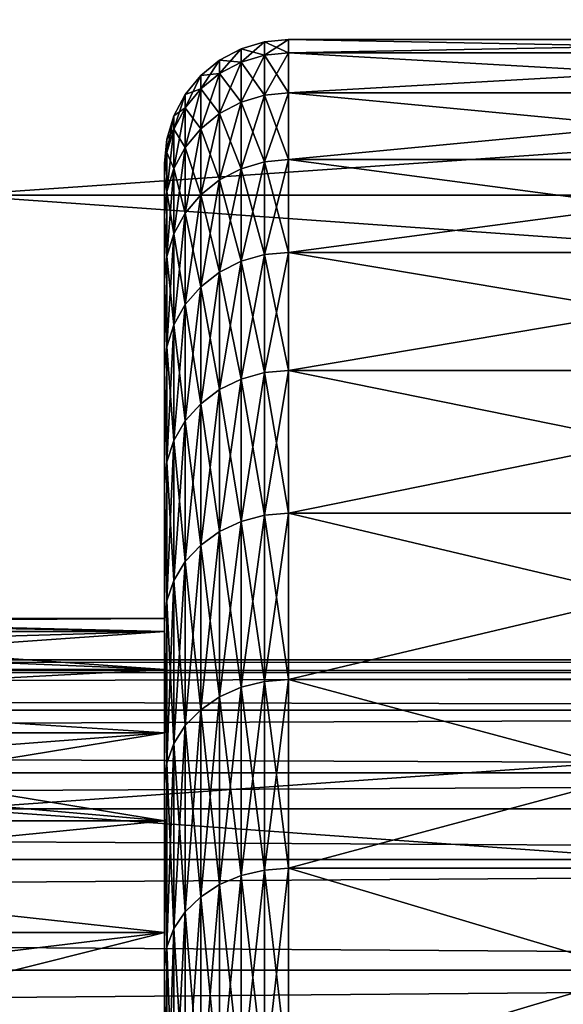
# Model space of a CAD drawing. Header units: metres. Extents: x -17 to 65, y -30 to 30.
# Tile 302 of 413: x 44.2 to 45.5, y 7.2 to 9.5. Entities that reach past the tile are written whole.
import ezdxf

# ---------------------------------------------------------------- set-up
doc = ezdxf.new("R2010")
doc.units = ezdxf.units.M
doc.layers.add('solid_508461', color=7, linetype='CONTINUOUS')

msp = doc.modelspace()

# ---------------------------------------------------------------- linework, layer by layer
at = {"layer": 'solid_508461'}
for points in [[(44, 9.123446, 28.579062), (65, 9.123444, 28.579062), (65, 10.582579, 28.071493)], [(44, 10.582563, 28.071505), (44, 9.123446, 28.579062), (65, 10.582579, 28.071493)], [(44, 10.582563, -28.071505), (65, 10.582579, -28.071493), (65, 9.123444, -28.579062)], [(44, 9.123446, -28.579062), (44, 10.582563, -28.071505), (65, 9.123444, -28.579062)], [(44.741821, 9.461877, -0.784033), (44.799999, 9.467553, -0.784504), (44.799999, 9.5, 0)], [(44.741821, 9.494305), (44.799999, 9.5, 0), (44.799999, 9.467553, 0.784504)], [(44.741821, 9.494305), (44.741821, 9.461877, -0.784033), (44.799999, 9.5, 0)], [(46.5, 9.5, 0), (44.799999, 9.5, 0), (44.799999, 9.467553, -0.784504)], [(46.5, 9.467553, -0.784504), (46.5, 9.5, 0), (44.799999, 9.467553, -0.784504)], [(46.5, 9.467553, 0.784504), (44.799999, 9.467553, 0.784504), (44.799999, 9.5, 0)], [(46.5, 9.5, 0), (46.5, 9.467553, 0.784504), (44.799999, 9.5, 0)], [(44.633526, 9.417296, -0.780339), (44.685467, 9.444907, -0.782627), (44.685467, 9.477277, 0)], [(44.633526, 9.449572, 0), (44.685467, 9.477277, 0), (44.685467, 9.444907, 0.782627)], [(44.633526, 9.449572, 0), (44.633526, 9.417296, -0.780339), (44.685467, 9.477277, 0)], [(44.685467, 9.444907, -0.782627), (44.741821, 9.461877, -0.784033), (44.741821, 9.494305)], [(44.685467, 9.477277, 0), (44.741821, 9.494305), (44.741821, 9.461877, 0.784033)], [(44.685467, 9.477277, 0), (44.685467, 9.444907, -0.782627), (44.741821, 9.494305)], [(44.685467, 9.444907, 0.782627), (44.685467, 9.477277, 0), (44.741821, 9.461877, 0.784033)], [(44.741821, 9.461877, 0.784033), (44.741821, 9.494305), (44.799999, 9.467553, 0.784504)], [(44.587994, 9.38011, -0.777258), (44.633526, 9.417296, -0.780339), (44.633526, 9.449572, 0)], [(44.587994, 9.412257, 0), (44.633526, 9.449572, 0), (44.633526, 9.417296, 0.780339)], [(44.587994, 9.412257, 0), (44.587994, 9.38011, -0.777258), (44.633526, 9.449572, 0)], [(44.633526, 9.417296, 0.780339), (44.633526, 9.449572, 0), (44.685467, 9.444907, 0.782627)], [(44.685467, 9.348019, -1.559908), (44.741821, 9.364815, -1.562711), (44.741821, 9.461877, -0.784033)], [(44.685467, 9.444907, -0.782627), (44.685467, 9.348019, -1.559908), (44.741821, 9.461877, -0.784033)], [(44.685467, 9.444907, 0.782627), (44.741821, 9.461877, 0.784033), (44.741821, 9.364815, 1.562711)], [(44.741821, 9.364815, -1.562711), (44.799999, 9.370433, -1.563648), (44.799999, 9.467553, -0.784504)], [(44.741821, 9.461877, -0.784033), (44.741821, 9.364815, -1.562711), (44.799999, 9.467553, -0.784504)], [(44.741821, 9.461877, 0.784033), (44.799999, 9.467553, 0.784504), (44.799999, 9.370433, 1.563648)], [(44.741821, 9.364815, 1.562711), (44.741821, 9.461877, 0.784033), (44.799999, 9.370433, 1.563648)], [(46.5, 9.467553, -0.784504), (44.799999, 9.467553, -0.784504), (44.799999, 9.370433, -1.563648)], [(46.5, 9.370433, -1.563648), (46.5, 9.467553, -0.784504), (44.799999, 9.370433, -1.563648)], [(46.5, 9.370433, 1.563648), (44.799999, 9.370433, 1.563648), (44.799999, 9.467553, 0.784504)], [(46.5, 9.467553, 0.784504), (46.5, 9.370433, 1.563648), (44.799999, 9.467553, 0.784504)], [(44.633526, 9.320692, -1.555348), (44.685467, 9.348019, -1.559908), (44.685467, 9.444907, -0.782627)], [(44.633526, 9.417296, -0.780339), (44.633526, 9.320692, -1.555348), (44.685467, 9.444907, -0.782627)], [(44.633526, 9.417296, 0.780339), (44.685467, 9.444907, 0.782627), (44.685467, 9.348019, 1.559908)], [(44.685467, 9.348019, 1.559908), (44.685467, 9.444907, 0.782627), (44.741821, 9.364815, 1.562711)], [(44.550625, 9.334777, -0.773502), (44.587994, 9.38011, -0.777258), (44.587994, 9.412257, 0)], [(44.550625, 9.366769, 0), (44.587994, 9.412257, 0), (44.587994, 9.38011, 0.777258)], [(44.550625, 9.366769, 0), (44.550625, 9.334777, -0.773502), (44.587994, 9.412257, 0)], [(44.587994, 9.283886, -1.549207), (44.633526, 9.320692, -1.555348), (44.633526, 9.417296, -0.780339)], [(44.587994, 9.38011, -0.777258), (44.587994, 9.283886, -1.549207), (44.633526, 9.417296, -0.780339)], [(44.587994, 9.38011, 0.777258), (44.633526, 9.417296, 0.780339), (44.633526, 9.320692, 1.555348)], [(44.587994, 9.38011, 0.777258), (44.587994, 9.412257, 0), (44.633526, 9.417296, 0.780339)], [(44.633526, 9.320692, 1.555348), (44.633526, 9.417296, 0.780339), (44.685467, 9.348019, 1.559908)], [(44.550625, 9.239018, -1.54172), (44.587994, 9.283886, -1.549207), (44.587994, 9.38011, -0.777258)], [(44.550625, 9.334777, -0.773502), (44.550625, 9.239018, -1.54172), (44.587994, 9.38011, -0.777258)], [(44.550625, 9.334777, 0.773502), (44.587994, 9.38011, 0.777258), (44.587994, 9.283886, 1.549207)], [(44.550625, 9.334777, 0.773502), (44.550625, 9.366769, 0), (44.587994, 9.38011, 0.777258)], [(44.587994, 9.283886, 1.549207), (44.587994, 9.38011, 0.777258), (44.633526, 9.320692, 1.555348)], [(44.522858, 9.283045, -0.769215), (44.550625, 9.334777, -0.773502), (44.550625, 9.366769, 0)], [(44.522858, 9.314859, 0), (44.550625, 9.366769, 0), (44.550625, 9.334777, 0.773502)], [(44.522858, 9.314859, 0), (44.522858, 9.283045, -0.769215), (44.550625, 9.366769, 0)], [(44.685467, 9.187274, -2.326534), (44.741821, 9.203781, -2.330714), (44.741821, 9.364815, -1.562711)], [(44.685467, 9.348019, -1.559908), (44.685467, 9.187274, -2.326534), (44.741821, 9.364815, -1.562711)], [(44.685467, 9.348019, 1.559908), (44.741821, 9.364815, 1.562711), (44.741821, 9.203781, 2.330714)], [(44.741821, 9.203781, -2.330714), (44.799999, 9.209303, -2.332112), (44.799999, 9.370433, -1.563648)], [(44.741821, 9.364815, -1.562711), (44.741821, 9.203781, -2.330714), (44.799999, 9.370433, -1.563648)], [(44.741821, 9.364815, 1.562711), (44.799999, 9.370433, 1.563648), (44.799999, 9.209303, 2.332112)], [(44.741821, 9.203781, 2.330714), (44.741821, 9.364815, 1.562711), (44.799999, 9.209303, 2.332112)], [(46.5, 9.370433, -1.563648), (44.799999, 9.370433, -1.563648), (44.799999, 9.209303, -2.332112)], [(46.5, 9.209303, -2.332112), (46.5, 9.370433, -1.563648), (44.799999, 9.209303, -2.332112)], [(46.5, 9.209303, 2.332112), (44.799999, 9.209303, 2.332112), (44.799999, 9.370433, 1.563648)], [(46.5, 9.370433, 1.563648), (46.5, 9.209303, 2.332112), (44.799999, 9.370433, 1.563648)], [(44.522858, 9.187817, -1.533175), (44.550625, 9.239018, -1.54172), (44.550625, 9.334777, -0.773502)], [(44.522858, 9.283045, -0.769215), (44.522858, 9.187817, -1.533175), (44.550625, 9.334777, -0.773502)], [(44.522858, 9.283045, 0.769215), (44.550625, 9.334777, 0.773502), (44.550625, 9.239018, 1.54172)], [(44.522858, 9.283045, 0.769215), (44.522858, 9.314859, 0), (44.550625, 9.334777, 0.773502)], [(44.550625, 9.239018, 1.54172), (44.550625, 9.334777, 0.773502), (44.587994, 9.283886, 1.549207)], [(44.633526, 9.160418, -2.319733), (44.685467, 9.187274, -2.326534), (44.685467, 9.348019, -1.559908)], [(44.633526, 9.320692, -1.555348), (44.633526, 9.160418, -2.319733), (44.685467, 9.348019, -1.559908)], [(44.633526, 9.320692, 1.555348), (44.685467, 9.348019, 1.559908), (44.685467, 9.187274, 2.326534)], [(44.685467, 9.187274, 2.326534), (44.685467, 9.348019, 1.559908), (44.741821, 9.203781, 2.330714)], [(44.505764, 9.226905, -0.764563), (44.522858, 9.283045, -0.769215), (44.522858, 9.314859, 0)], [(44.505764, 9.258527), (44.522858, 9.314859, 0), (44.522858, 9.283045, 0.769215)], [(44.505764, 9.258527), (44.505764, 9.226905, -0.764563), (44.522858, 9.314859, 0)], [(44.587994, 9.124245, -2.310572), (44.633526, 9.160418, -2.319733), (44.633526, 9.320692, -1.555348)], [(44.587994, 9.283886, -1.549207), (44.587994, 9.124245, -2.310572), (44.633526, 9.320692, -1.555348)], [(44.587994, 9.283886, 1.549207), (44.633526, 9.320692, 1.555348), (44.633526, 9.160418, 2.319733)], [(44.633526, 9.160418, 2.319733), (44.633526, 9.320692, 1.555348), (44.685467, 9.187274, 2.326534)], [(44.505764, 9.132253, -1.523903), (44.522858, 9.187817, -1.533175), (44.522858, 9.283045, -0.769215)], [(44.505764, 9.226905, -0.764563), (44.505764, 9.132253, -1.523903), (44.522858, 9.283045, -0.769215)], [(44.505764, 9.226905, 0.764563), (44.522858, 9.283045, 0.769215), (44.522858, 9.187817, 1.533175)], [(44.505764, 9.226905, 0.764563), (44.505764, 9.258527), (44.522858, 9.283045, 0.769215)], [(44.522858, 9.187817, 1.533175), (44.522858, 9.283045, 0.769215), (44.550625, 9.239018, 1.54172)], [(44.550625, 9.080149, -2.299406), (44.587994, 9.124245, -2.310572), (44.587994, 9.283886, -1.549207)], [(44.550625, 9.239018, -1.54172), (44.550625, 9.080149, -2.299406), (44.587994, 9.283886, -1.549207)], [(44.550625, 9.239018, 1.54172), (44.587994, 9.283886, 1.549207), (44.587994, 9.124245, 2.310572)], [(44.587994, 9.124245, 2.310572), (44.587994, 9.283886, 1.549207), (44.633526, 9.160418, 2.319733)], [(44.505764, 9.258527), (44.5, 9.199998, -0.000003), (44.5, 9.168535, -0.760237)], [(44.505764, 9.226905, 0.764563), (44.5, 9.199998, -0.000003), (44.505764, 9.258527)], [(44.505764, 9.258527), (44.5, 9.168535, -0.760237), (44.505764, 9.226905, -0.764563)], [(44.522858, 9.029827, -2.286663), (44.550625, 9.080149, -2.299406), (44.550625, 9.239018, -1.54172)], [(44.522858, 9.187817, -1.533175), (44.522858, 9.029827, -2.286663), (44.550625, 9.239018, -1.54172)], [(44.522858, 9.187817, 1.533175), (44.550625, 9.239018, 1.54172), (44.550625, 9.080149, 2.299406)], [(44.550625, 9.080149, 2.299406), (44.550625, 9.239018, 1.54172), (44.587994, 9.124245, 2.310572)], [(44.505764, 9.226905, 0.764563), (44.5, 9.168535, 0.760232), (44.5, 9.199998, -0.000003)], [(44.505764, 9.132253, 1.523903), (44.5, 9.168535, 0.760232), (44.505764, 9.226905, 0.764563)], [(44.505764, 9.226905, -0.764563), (44.5, 9.168535, -0.760237), (44.505764, 9.132253, -1.523903)], [(44.505764, 9.132253, 1.523903), (44.505764, 9.226905, 0.764563), (44.522858, 9.187817, 1.533175)], [(44.741821, 8.979877, -3.082796), (44.799999, 8.985264, -3.084645), (44.799999, 9.209303, -2.332112)], [(44.741821, 9.203781, -2.330714), (44.741821, 8.979877, -3.082796), (44.799999, 9.209303, -2.332112)], [(44.741821, 9.203781, 2.330714), (44.799999, 9.209303, 2.332112), (44.799999, 8.985264, 3.084645)], [(46.5, 9.209303, -2.332112), (44.799999, 9.209303, -2.332112), (44.799999, 8.985264, -3.084645)], [(46.5, 8.985264, -3.084645), (46.5, 9.209303, -2.332112), (44.799999, 8.985264, -3.084645)], [(46.5, 8.985264, 3.084645), (44.799999, 8.985264, 3.084645), (44.799999, 9.209303, 2.332112)], [(46.5, 9.209303, 2.332112), (46.5, 8.985264, 3.084645), (44.799999, 9.209303, 2.332112)], [(44.5, 9.168535, -0.760237), (44.5, 9.199998, -0.000003), (44.5, 9.168535, 0.760232)], [(44.505764, 8.975219, -2.272834), (44.522858, 9.029827, -2.286663), (44.522858, 9.187817, -1.533175)], [(44.505764, 9.132253, -1.523903), (44.505764, 8.975219, -2.272834), (44.522858, 9.187817, -1.533175)], [(44.505764, 9.132253, 1.523903), (44.522858, 9.187817, 1.533175), (44.522858, 9.029827, 2.286663)], [(44.522858, 9.029827, 2.286663), (44.522858, 9.187817, 1.533175), (44.550625, 9.080149, 2.299406)], [(44.633526, 8.937568, -3.068271), (44.685467, 8.963772, -3.077267), (44.685467, 9.187274, -2.326534)], [(44.633526, 9.160418, -2.319733), (44.633526, 8.937568, -3.068271), (44.685467, 9.187274, -2.326534)], [(44.633526, 9.160418, 2.319733), (44.685467, 9.187274, 2.326534), (44.685467, 8.963772, 3.077267)], [(44.685467, 8.963772, -3.077267), (44.741821, 8.979877, -3.082796), (44.741821, 9.203781, -2.330714)], [(44.685467, 9.187274, -2.326534), (44.685467, 8.963772, -3.077267), (44.741821, 9.203781, -2.330714)], [(44.685467, 9.187274, 2.326534), (44.741821, 9.203781, 2.330714), (44.741821, 8.979877, 3.082796)], [(44.685467, 8.963772, 3.077267), (44.685467, 9.187274, 2.326534), (44.741821, 8.979877, 3.082796)], [(44.741821, 8.979877, 3.082796), (44.741821, 9.203781, 2.330714), (44.799999, 8.985264, 3.084645)], [(44.5, 9.168535, -0.760237), (44.5, 9.168535, 0.760232), (44.5, 9.074362, 1.515228)], [(44.505764, 9.132253, 1.523903), (44.5, 9.074362, 1.515228), (44.5, 9.168535, 0.760232)], [(44.5, 9.074361, -1.515233), (44.5, 9.168535, -0.760237), (44.5, 9.074362, 1.515228)], [(44.505764, 9.132253, -1.523903), (44.5, 9.168535, -0.760237), (44.5, 9.074361, -1.515233)], [(44.587994, 8.902275, -3.056155), (44.633526, 8.937568, -3.068271), (44.633526, 9.160418, -2.319733)], [(44.587994, 9.124245, -2.310572), (44.587994, 8.902275, -3.056155), (44.633526, 9.160418, -2.319733)], [(44.587994, 9.124245, 2.310572), (44.633526, 9.160418, 2.319733), (44.633526, 8.937568, 3.068271)], [(44.633526, 8.937568, 3.068271), (44.633526, 9.160418, 2.319733), (44.685467, 8.963772, 3.077267)], [(44, 9.123446, 28.579062), (44, 7.640134, 29.010832), (65, 9.123444, 28.579062)], [(44, 9.123446, -28.579062), (65, 9.123444, -28.579062), (65, 7.640128, -29.010834)], [(44, 7.640134, -29.010832), (44, 9.123446, -28.579062), (65, 7.640128, -29.010834)], [(44, 7.640134, 29.010832), (65, 7.640128, 29.010834), (65, 9.123444, 28.579062)], [(44.505764, 8.975219, 2.272834), (44.5, 9.074362, 1.515228), (44.505764, 9.132253, 1.523903)], [(44.505764, 9.132253, -1.523903), (44.5, 9.074361, -1.515233), (44.505764, 8.975219, -2.272834)], [(44.505764, 8.975219, 2.272834), (44.505764, 9.132253, 1.523903), (44.522858, 9.029827, 2.286663)], [(44.550625, 8.859252, -3.041385), (44.587994, 8.902275, -3.056155), (44.587994, 9.124245, -2.310572)], [(44.550625, 9.080149, -2.299406), (44.550625, 8.859252, -3.041385), (44.587994, 9.124245, -2.310572)], [(44.550625, 9.080149, 2.299406), (44.587994, 9.124245, 2.310572), (44.587994, 8.902275, 3.056155)], [(44.587994, 8.902275, 3.056155), (44.587994, 9.124245, 2.310572), (44.633526, 8.937568, 3.068271)], [(44.5, 9.074361, -1.515233), (44.5, 9.074362, 1.515228), (44.5, 8.918112, 2.259926)], [(44.505764, 8.975219, 2.272834), (44.5, 8.918112, 2.259926), (44.5, 9.074362, 1.515228)], [(44.5, 8.918111, -2.259931), (44.5, 9.074361, -1.515233), (44.5, 8.918112, 2.259926)], [(44.505764, 8.975219, -2.272834), (44.5, 9.074361, -1.515233), (44.5, 8.918111, -2.259931)], [(44.522858, 8.810155, -3.02453), (44.550625, 8.859252, -3.041385), (44.550625, 9.080149, -2.299406)], [(44.522858, 9.029827, -2.286663), (44.522858, 8.810155, -3.02453), (44.550625, 9.080149, -2.299406)], [(44.522858, 9.029827, 2.286663), (44.550625, 9.080149, 2.299406), (44.550625, 8.859252, 3.041385)], [(44.550625, 8.859252, 3.041385), (44.550625, 9.080149, 2.299406), (44.587994, 8.902275, 3.056155)], [(44.505764, 8.756874, -3.006239), (44.522858, 8.810155, -3.02453), (44.522858, 9.029827, -2.286663)], [(44.505764, 8.975219, -2.272834), (44.505764, 8.756874, -3.006239), (44.522858, 9.029827, -2.286663)], [(44.505764, 8.975219, 2.272834), (44.522858, 9.029827, 2.286663), (44.522858, 8.810155, 3.02453)], [(44.522858, 8.810155, 3.02453), (44.522858, 9.029827, 2.286663), (44.550625, 8.859252, 3.041385)], [(44.505764, 8.756874, 3.006239), (44.5, 8.918112, 2.259926), (44.505764, 8.975219, 2.272834)], [(44.505764, 8.975219, -2.272834), (44.5, 8.918111, -2.259931), (44.505764, 8.756874, -3.006239)], [(44.505764, 8.756874, 3.006239), (44.505764, 8.975219, 2.272834), (44.522858, 8.810155, 3.02453)], [(44.685467, 8.679037, -3.806978), (44.741821, 8.694631, -3.813819), (44.741821, 8.979877, -3.082796)], [(44.685467, 8.963772, -3.077267), (44.685467, 8.679037, -3.806978), (44.741821, 8.979877, -3.082796)], [(44.685467, 8.963772, 3.077267), (44.741821, 8.979877, 3.082796), (44.741821, 8.694631, 3.813819)], [(44.741821, 8.694631, -3.813819), (44.799999, 8.699846, -3.816107), (44.799999, 8.985264, -3.084645)], [(44.741821, 8.979877, -3.082796), (44.741821, 8.694631, -3.813819), (44.799999, 8.985264, -3.084645)], [(44.741821, 8.979877, 3.082796), (44.799999, 8.985264, 3.084645), (44.799999, 8.699846, 3.816107)], [(44.741821, 8.694631, 3.813819), (44.741821, 8.979877, 3.082796), (44.799999, 8.699846, 3.816107)], [(46.5, 8.985264, -3.084645), (44.799999, 8.985264, -3.084645), (44.799999, 8.699846, -3.816107)], [(46.5, 8.699846, -3.816107), (46.5, 8.985264, -3.084645), (44.799999, 8.699846, -3.816107)], [(46.5, 8.699846, 3.816107), (44.799999, 8.699846, 3.816107), (44.799999, 8.985264, 3.084645)], [(46.5, 8.985264, 3.084645), (46.5, 8.699846, 3.816107), (44.799999, 8.985264, 3.084645)], [(44.633526, 8.653666, -3.79585), (44.685467, 8.679037, -3.806978), (44.685467, 8.963772, -3.077267)], [(44.633526, 8.937568, -3.068271), (44.633526, 8.653666, -3.79585), (44.685467, 8.963772, -3.077267)], [(44.633526, 8.937568, 3.068271), (44.685467, 8.963772, 3.077267), (44.685467, 8.679037, 3.806979)], [(44.685467, 8.679037, 3.806979), (44.685467, 8.963772, 3.077267), (44.741821, 8.694631, 3.813819)], [(44.587994, 8.619493, -3.780861), (44.633526, 8.653666, -3.79585), (44.633526, 8.937568, -3.068271)], [(44.587994, 8.902275, -3.056155), (44.587994, 8.619493, -3.780861), (44.633526, 8.937568, -3.068271)], [(44.587994, 8.902275, 3.056155), (44.633526, 8.937568, 3.068271), (44.633526, 8.653666, 3.79585)], [(44.633526, 8.653666, 3.79585), (44.633526, 8.937568, 3.068271), (44.685467, 8.679037, 3.806979)], [(44.5, 8.918111, -2.259931), (44.5, 8.918112, 2.259926), (44.5, 8.700884, 2.989078)], [(44.505764, 8.756874, 3.006239), (44.5, 8.700884, 2.989078), (44.5, 8.918112, 2.259926)], [(44.5, 8.700883, -2.989082), (44.5, 8.918111, -2.259931), (44.5, 8.700884, 2.989078)], [(44.505764, 8.756874, -3.006239), (44.5, 8.918111, -2.259931), (44.5, 8.700883, -2.989082)], [(44.550625, 8.577837, -3.762588), (44.587994, 8.619493, -3.780861), (44.587994, 8.902275, -3.056155)], [(44.550625, 8.859252, -3.041385), (44.550625, 8.577837, -3.762588), (44.587994, 8.902275, -3.056155)], [(44.550625, 8.859252, 3.041385), (44.587994, 8.902275, 3.056155), (44.587994, 8.619493, 3.780861)], [(44.587994, 8.619493, 3.780861), (44.587994, 8.902275, 3.056155), (44.633526, 8.653666, 3.79585)], [(44.522858, 8.5303, -3.741736), (44.550625, 8.577837, -3.762588), (44.550625, 8.859252, -3.041385)], [(44.522858, 8.810155, -3.02453), (44.522858, 8.5303, -3.741736), (44.550625, 8.859252, -3.041385)], [(44.522858, 8.810155, 3.02453), (44.550625, 8.859252, 3.041385), (44.550625, 8.577837, 3.762588)], [(44.550625, 8.577837, 3.762588), (44.550625, 8.859252, 3.041385), (44.587994, 8.619493, 3.780861)], [(44.505764, 8.478712, -3.719108), (44.522858, 8.5303, -3.741736), (44.522858, 8.810155, -3.02453)], [(44.505764, 8.756874, -3.006239), (44.505764, 8.478712, -3.719108), (44.522858, 8.810155, -3.02453)], [(44.505764, 8.756874, 3.006239), (44.522858, 8.810155, 3.02453), (44.522858, 8.5303, 3.741736)], [(44.522858, 8.5303, 3.741736), (44.522858, 8.810155, 3.02453), (44.550625, 8.577837, 3.762588)], [(44.505764, 8.478712, 3.719108), (44.5, 8.700884, 2.989078), (44.505764, 8.756874, 3.006239)], [(44.505764, 8.756874, -3.006239), (44.5, 8.700883, -2.989082), (44.505764, 8.478712, -3.719108)], [(44.505764, 8.478712, 3.719108), (44.505764, 8.756874, 3.006239), (44.522858, 8.5303, 3.741736)], [(44.5, 8.700883, -2.989082), (44.5, 8.700884, 2.989078), (44.5, 8.424113, 3.697875)], [(44.505764, 8.478712, 3.719108), (44.5, 8.424113, 3.697875), (44.5, 8.700884, 2.989078)], [(44.5, 8.424111, -3.69788), (44.5, 8.700883, -2.989082), (44.5, 8.424113, 3.697875)], [(44.505764, 8.478712, -3.719108), (44.5, 8.700883, -2.989082), (44.5, 8.424111, -3.69788)], [(44.685467, 8.335016, -4.510685), (44.741821, 8.349992, -4.518789), (44.741821, 8.694631, -3.813819)], [(44.685467, 8.679037, -3.806978), (44.685467, 8.335016, -4.510685), (44.741821, 8.694631, -3.813819)], [(44.685467, 8.679037, 3.806979), (44.741821, 8.694631, 3.813819), (44.741821, 8.349992, 4.518789)], [(44.741821, 8.349992, -4.518789), (44.799999, 8.355, -4.521501), (44.799999, 8.699846, -3.816107)], [(44.741821, 8.694631, -3.813819), (44.741821, 8.349992, -4.518789), (44.799999, 8.699846, -3.816107)], [(44.741821, 8.694631, 3.813819), (44.799999, 8.699846, 3.816107), (44.799999, 8.355, 4.521501)], [(44.741821, 8.349992, 4.518789), (44.741821, 8.694631, 3.813819), (44.799999, 8.355, 4.521501)], [(46.5, 8.699846, -3.816107), (44.799999, 8.699846, -3.816107), (44.799999, 8.355, -4.521501)], [(46.5, 8.355, -4.521501), (46.5, 8.699846, -3.816107), (44.799999, 8.355, -4.521501)], [(46.5, 8.355, 4.521501), (44.799999, 8.355, 4.521501), (44.799999, 8.699846, 3.816107)], [(46.5, 8.699846, 3.816107), (46.5, 8.355, 4.521501), (44.799999, 8.699846, 3.816107)], [(44.633526, 8.31065, -4.497499), (44.685467, 8.335016, -4.510685), (44.685467, 8.679037, -3.806978)], [(44.633526, 8.653666, -3.79585), (44.633526, 8.31065, -4.497499), (44.685467, 8.679037, -3.806978)], [(44.633526, 8.653666, 3.79585), (44.685467, 8.679037, 3.806979), (44.685467, 8.335016, 4.510685)], [(44.685467, 8.335016, 4.510685), (44.685467, 8.679037, 3.806979), (44.741821, 8.349992, 4.518789)], [(44.587994, 8.277833, -4.479739), (44.633526, 8.31065, -4.497499), (44.633526, 8.653666, -3.79585)], [(44.587994, 8.619493, -3.780861), (44.587994, 8.277833, -4.479739), (44.633526, 8.653666, -3.79585)], [(44.587994, 8.619493, 3.780861), (44.633526, 8.653666, 3.79585), (44.633526, 8.31065, 4.497499)], [(44.633526, 8.31065, 4.497499), (44.633526, 8.653666, 3.79585), (44.685467, 8.335016, 4.510685)], [(44.550625, 8.237827, -4.458089), (44.587994, 8.277833, -4.479739), (44.587994, 8.619493, -3.780861)], [(44.550625, 8.577837, -3.762588), (44.550625, 8.237827, -4.458089), (44.587994, 8.619493, -3.780861)], [(44.550625, 8.577837, 3.762588), (44.587994, 8.619493, 3.780861), (44.587994, 8.277833, 4.479739)], [(44.587994, 8.277833, 4.479739), (44.587994, 8.619493, 3.780861), (44.633526, 8.31065, 4.497499)], [(44.522858, 8.192174, -4.433383), (44.550625, 8.237827, -4.458089), (44.550625, 8.577837, -3.762588)], [(44.522858, 8.5303, -3.741736), (44.522858, 8.192174, -4.433383), (44.550625, 8.577837, -3.762588)], [(44.522858, 8.5303, 3.741736), (44.550625, 8.577837, 3.762588), (44.550625, 8.237827, 4.458089)], [(44.550625, 8.237827, 4.458089), (44.550625, 8.577837, 3.762588), (44.587994, 8.277833, 4.479739)], [(44.505764, 8.142632, -4.406572), (44.522858, 8.192174, -4.433383), (44.522858, 8.5303, -3.741736)], [(44.505764, 8.478712, -3.719108), (44.505764, 8.142632, -4.406572), (44.522858, 8.5303, -3.741736)], [(44.505764, 8.478712, 3.719108), (44.522858, 8.5303, 3.741736), (44.522858, 8.192174, 4.433383)], [(44.522858, 8.192174, 4.433383), (44.522858, 8.5303, 3.741736), (44.550625, 8.237827, 4.458089)], [(44.505764, 8.142632, 4.406572), (44.5, 8.424113, 3.697875), (44.505764, 8.478712, 3.719108)], [(44.505764, 8.478712, -3.719108), (44.5, 8.424111, -3.69788), (44.505764, 8.142632, -4.406572)], [(44.505764, 8.142632, 4.406572), (44.505764, 8.478712, 3.719108), (44.522858, 8.192174, 4.433383)], [(44.5, 8.424111, -3.69788), (44.5, 8.424113, 3.697875), (44.5, 8.089763, 4.381292)], [(44.505764, 8.142632, 4.406572), (44.5, 8.089763, 4.381292), (44.5, 8.424113, 3.697875)], [(44.5, 8.099993), (44.5, 8.424111, -3.69788), (44.5, 8.089763, 4.381292)], [(44.5, 8.099993), (44.5, 8.089761, -4.381297), (44.5, 8.424111, -3.69788)], [(44.505764, 8.142632, -4.406572), (44.5, 8.424111, -3.69788), (44.5, 8.089761, -4.381297)], [(44.741821, 7.948313, -5.192892), (44.799999, 7.953081, -5.196008), (44.799999, 8.355, -4.521501)], [(44.741821, 8.349992, -4.518789), (44.741821, 7.948313, -5.192892), (44.799999, 8.355, -4.521501)], [(44.741821, 8.349992, 4.518789), (44.799999, 8.355, 4.521501), (44.799999, 7.953081, 5.196008)], [(46.5, 8.355, -4.521501), (44.799999, 8.355, -4.521501), (44.799999, 7.953081, -5.196008)], [(46.5, 7.953081, -5.196008), (46.5, 8.355, -4.521501), (44.799999, 7.953081, -5.196008)], [(46.5, 7.953081, 5.196008), (44.799999, 7.953081, 5.196008), (44.799999, 8.355, 4.521501)], [(46.5, 8.355, 4.521501), (46.5, 7.953081, 5.196008), (44.799999, 8.355, 4.521501)], [(44.633526, 7.910865, -5.168426), (44.685467, 7.934058, -5.183579), (44.685467, 8.335016, -4.510685)], [(44.633526, 8.31065, -4.497499), (44.633526, 7.910865, -5.168426), (44.685467, 8.335016, -4.510685)], [(44.633526, 8.31065, 4.497499), (44.685467, 8.335016, 4.510685), (44.685467, 7.934058, 5.183579)], [(44.685467, 7.934058, -5.183579), (44.741821, 7.948313, -5.192892), (44.741821, 8.349992, -4.518789)], [(44.685467, 8.335016, -4.510685), (44.685467, 7.934058, -5.183579), (44.741821, 8.349992, -4.518789)], [(44.685467, 8.335016, 4.510685), (44.741821, 8.349992, 4.518789), (44.741821, 7.948313, 5.192892)], [(44.685467, 7.934058, 5.183579), (44.685467, 8.335016, 4.510685), (44.741821, 7.948313, 5.192892)], [(44.741821, 7.948313, 5.192892), (44.741821, 8.349992, 4.518789), (44.799999, 7.953081, 5.196008)], [(44.587994, 7.879626, -5.148016), (44.633526, 7.910865, -5.168426), (44.633526, 8.31065, -4.497499)], [(44.587994, 8.277833, -4.479739), (44.587994, 7.879626, -5.148016), (44.633526, 8.31065, -4.497499)], [(44.587994, 8.277833, 4.479739), (44.633526, 8.31065, 4.497499), (44.633526, 7.910865, 5.168426)], [(44.633526, 7.910865, 5.168426), (44.633526, 8.31065, 4.497499), (44.685467, 7.934058, 5.183579)], [(44.550625, 7.841545, -5.123137), (44.587994, 7.879626, -5.148016), (44.587994, 8.277833, -4.479739)], [(44.550625, 8.237827, -4.458089), (44.550625, 7.841545, -5.123137), (44.587994, 8.277833, -4.479739)], [(44.550625, 8.237827, 4.458089), (44.587994, 8.277833, 4.479739), (44.587994, 7.879626, 5.148016)], [(44.587994, 7.879626, 5.148016), (44.587994, 8.277833, 4.479739), (44.633526, 7.910865, 5.168426)], [(44.522858, 7.798088, -5.094745), (44.550625, 7.841545, -5.123137), (44.550625, 8.237827, -4.458089)], [(44.522858, 8.192174, -4.433383), (44.522858, 7.798088, -5.094745), (44.550625, 8.237827, -4.458089)], [(44.522858, 8.192174, 4.433383), (44.550625, 8.237827, 4.458089), (44.550625, 7.841545, 5.123137)], [(44.550625, 7.841545, 5.123137), (44.550625, 8.237827, 4.458089), (44.587994, 7.879626, 5.148016)], [(44.505764, 7.750928, -5.063934), (44.522858, 7.798088, -5.094745), (44.522858, 8.192174, -4.433383)], [(44.505764, 8.142632, -4.406572), (44.505764, 7.750928, -5.063934), (44.522858, 8.192174, -4.433383)], [(44.505764, 8.142632, 4.406572), (44.522858, 8.192174, 4.433383), (44.522858, 7.798088, 5.094745)], [(44.522858, 7.798088, 5.094745), (44.522858, 8.192174, 4.433383), (44.550625, 7.841545, 5.123137)], [(44.505764, 7.750928, 5.063934), (44.5, 8.089763, 4.381292), (44.505764, 8.142632, 4.406572)], [(44.505764, 8.142632, -4.406572), (44.5, 8.089761, -4.381297), (44.505764, 7.750928, -5.063934)], [(44.505764, 7.750928, 5.063934), (44.505764, 8.142632, 4.406572), (44.522858, 7.798088, 5.094745)], [(43.200001, 8.1, 0), (44.5, 8.099993), (44.5, 8.06918, 0.705921)], [(43.200001, 8.1, 0), (43.200001, 8.092291, -0.353317), (44.5, 8.099993)], [(43.200001, 8.092291, 0.353317), (43.200001, 8.1, 0), (44.5, 8.06918, 0.705921)], [(43.200001, 8.092291, -0.353317), (44.5, 8.06918, -0.705921), (44.5, 8.099993)], [(43.200001, 8.092291, -0.353317), (43.200001, 8.069177, -0.705961), (44.5, 8.06918, -0.705921)], [(43.200001, 8.069177, 0.705961), (43.200001, 8.092291, 0.353317), (44.5, 8.06918, 0.705921)], [(44.5, 8.06918, 0.705921), (44.5, 8.099993), (44.5, 8.089763, 4.381292)], [(44.5, 8.099993), (44.5, 8.06918, -0.705921), (44.5, 8.089761, -4.381297)], [(43.200001, 7.976943, -1.40655), (44.5, 7.976933, -1.406573), (44.5, 8.06918, -0.705921)], [(43.200001, 8.030704, -1.057262), (43.200001, 7.976943, -1.40655), (44.5, 8.06918, -0.705921)], [(43.200001, 8.069177, -0.705961), (43.200001, 8.030704, -1.057262), (44.5, 8.06918, -0.705921)], [(43.200001, 8.069177, 0.705961), (44.5, 8.06918, 0.705921), (44.5, 7.976933, 1.406573)], [(43.200001, 8.030704, 1.057262), (43.200001, 8.069177, 0.705961), (44.5, 7.976933, 1.406573)], [(44.5, 8.06918, 0.705921), (44.5, 8.089763, 4.381292), (44.5, 7.700024, 5.034838)], [(44.505764, 7.750928, 5.063934), (44.5, 7.700024, 5.034838), (44.5, 8.089763, 4.381292)], [(44.5, 7.824023, -2.096348), (44.5, 7.700021, -5.034842), (44.5, 8.089761, -4.381297)], [(44.505764, 7.750928, -5.063934), (44.5, 8.089761, -4.381297), (44.5, 7.700021, -5.034842)], [(44.5, 7.976933, -1.406573), (44.5, 7.824023, -2.096348), (44.5, 8.089761, -4.381297)], [(44.5, 8.06918, -0.705921), (44.5, 7.976933, -1.406573), (44.5, 8.089761, -4.381297)], [(44.5, 7.976933, 1.406573), (44.5, 8.06918, 0.705921), (44.5, 7.700024, 5.034838)], [(43.200001, 7.976943, 1.40655), (43.200001, 8.030704, 1.057262), (44.5, 7.976933, 1.406573)], [(52, 8.000004), (13.5, 7.999997), (13.5, 7.969555, 0.697266)], [(52, 8.000004), (52, 7.969554, -0.697277), (13.5, 7.999997)], [(52, 7.969554, 0.697277), (52, 8.000004), (13.5, 7.969555, 0.697266)], [(52, 7.969554, -0.697277), (13.5, 7.969555, -0.697266), (13.5, 7.999997)], [(43.200001, 7.976943, -1.40655), (43.200001, 7.907998, -1.753161), (44.5, 7.976933, -1.406573)], [(43.200001, 7.907998, 1.753161), (43.200001, 7.976943, 1.40655), (44.5, 7.976933, 1.406573)], [(43.200001, 7.907998, -1.753161), (44.5, 7.824023, -2.096348), (44.5, 7.976933, -1.406573)], [(43.200001, 7.907998, 1.753161), (44.5, 7.976933, 1.406573), (44.5, 7.824023, 2.096348)], [(44.5, 7.824023, 2.096348), (44.5, 7.976933, 1.406573), (44.5, 7.700024, 5.034838)], [(52, 7.87846, -1.389211), (13.5, 7.878464, -1.389162), (13.5, 7.969555, -0.697266)], [(52, 7.969554, -0.697277), (52, 7.87846, -1.389211), (13.5, 7.969555, -0.697266)], [(52, 7.969554, 0.697277), (13.5, 7.969555, 0.697266), (13.5, 7.878464, 1.389162)], [(52, 7.87846, 1.389211), (52, 7.969554, 0.697277), (13.5, 7.878464, 1.389162)], [(44.685467, 7.478903, -5.821064), (44.741821, 7.49234, -5.831522), (44.741821, 7.948313, -5.192892)], [(44.685467, 7.934058, -5.183579), (44.685467, 7.478903, -5.821064), (44.741821, 7.948313, -5.192892)], [(44.685467, 7.934058, 5.183579), (44.741821, 7.948313, 5.192892), (44.741821, 7.49234, 5.831522)], [(44.741821, 7.49234, -5.831522), (44.799999, 7.496835, -5.835021), (44.799999, 7.953081, -5.196008)], [(44.741821, 7.948313, -5.192892), (44.741821, 7.49234, -5.831522), (44.799999, 7.953081, -5.196008)], [(44.741821, 7.948313, 5.192892), (44.799999, 7.953081, 5.196008), (44.799999, 7.496835, 5.835021)], [(44.741821, 7.49234, 5.831522), (44.741821, 7.948313, 5.192892), (44.799999, 7.496835, 5.835021)], [(46.5, 7.953081, -5.196008), (44.799999, 7.953081, -5.196008), (44.799999, 7.496835, -5.835021)], [(46.5, 7.496835, -5.835021), (46.5, 7.953081, -5.196008), (44.799999, 7.496835, -5.835021)], [(46.5, 7.496835, 5.835021), (44.799999, 7.496835, 5.835021), (44.799999, 7.953081, 5.196008)], [(46.5, 7.953081, 5.196008), (46.5, 7.496835, 5.835021), (44.799999, 7.953081, 5.196008)], [(44.633526, 7.45704, -5.804047), (44.685467, 7.478903, -5.821064), (44.685467, 7.934058, -5.183579)], [(44.633526, 7.910865, -5.168426), (44.633526, 7.45704, -5.804047), (44.685467, 7.934058, -5.183579)], [(44.633526, 7.910865, 5.168426), (44.685467, 7.934058, 5.183579), (44.685467, 7.478903, 5.821064)], [(44.685467, 7.478903, 5.821064), (44.685467, 7.934058, 5.183579), (44.741821, 7.49234, 5.831522)], [(43.200001, 7.907998, -1.753161), (43.200001, 7.823999, -2.096434), (44.5, 7.824023, -2.096348)], [(43.200001, 7.823999, 2.096434), (43.200001, 7.907998, 1.753161), (44.5, 7.824023, 2.096348)], [(44.587994, 7.427593, -5.781128), (44.633526, 7.45704, -5.804047), (44.633526, 7.910865, -5.168426)], [(44.587994, 7.879626, -5.148016), (44.587994, 7.427593, -5.781128), (44.633526, 7.910865, -5.168426)], [(44.587994, 7.879626, 5.148016), (44.633526, 7.910865, 5.168426), (44.633526, 7.45704, 5.804047)], [(44.633526, 7.45704, 5.804047), (44.633526, 7.910865, 5.168426), (44.685467, 7.478903, 5.821064)], [(52, 7.72739, -2.070597), (13.5, 7.727397, -2.07058), (13.5, 7.878464, -1.389162)], [(52, 7.87846, -1.389211), (52, 7.72739, -2.070597), (13.5, 7.878464, -1.389162)], [(52, 7.87846, 1.389211), (13.5, 7.878464, 1.389162), (13.5, 7.727397, 2.07058)], [(52, 7.72739, 2.070597), (52, 7.87846, 1.389211), (13.5, 7.727397, 2.07058)], [(44.550625, 7.391697, -5.753189), (44.587994, 7.427593, -5.781128), (44.587994, 7.879626, -5.148016)], [(44.550625, 7.841545, -5.123137), (44.550625, 7.391697, -5.753189), (44.587994, 7.879626, -5.148016)], [(44.550625, 7.841545, 5.123137), (44.587994, 7.879626, 5.148016), (44.587994, 7.427593, 5.781128)], [(44.587994, 7.427593, 5.781128), (44.587994, 7.879626, 5.148016), (44.633526, 7.45704, 5.804047)], [(44.522858, 7.350733, -5.721305), (44.550625, 7.391697, -5.753189), (44.550625, 7.841545, -5.123137)], [(44.522858, 7.798088, -5.094745), (44.522858, 7.350733, -5.721305), (44.550625, 7.841545, -5.123137)], [(44.522858, 7.798088, 5.094745), (44.550625, 7.841545, 5.123137), (44.550625, 7.391697, 5.753189)], [(44.550625, 7.391697, 5.753189), (44.550625, 7.841545, 5.123137), (44.587994, 7.427593, 5.781128)], [(43.200001, 7.61151, -2.770363), (44.5, 7.611491, -2.770402), (44.5, 7.824023, -2.096348)], [(43.200001, 7.725107, -2.435717), (43.200001, 7.61151, -2.770363), (44.5, 7.824023, -2.096348)], [(43.200001, 7.823999, -2.096434), (43.200001, 7.725107, -2.435717), (44.5, 7.824023, -2.096348)], [(43.200001, 7.823999, 2.096434), (44.5, 7.824023, 2.096348), (44.5, 7.611491, 2.770402)], [(43.200001, 7.725107, 2.435717), (43.200001, 7.823999, 2.096434), (44.5, 7.611491, 2.770402)], [(44.5, 7.611491, 2.770402), (44.5, 7.824023, 2.096348), (44.5, 7.700024, 5.034838)], [(44.5, 7.824023, -2.096348), (44.5, 7.611491, -2.770402), (44.5, 7.700021, -5.034842)], [(44.505764, 7.306279, -5.686705), (44.522858, 7.350733, -5.721305), (44.522858, 7.798088, -5.094745)], [(44.505764, 7.750928, -5.063934), (44.505764, 7.306279, -5.686705), (44.522858, 7.798088, -5.094745)], [(44.505764, 7.750928, 5.063934), (44.522858, 7.798088, 5.094745), (44.522858, 7.350733, 5.721305)], [(44.522858, 7.350733, 5.721305), (44.522858, 7.798088, 5.094745), (44.550625, 7.391697, 5.753189)], [(44.505764, 7.306279, 5.686705), (44.5, 7.700024, 5.034838), (44.505764, 7.750928, 5.063934)], [(44.505764, 7.750928, -5.063934), (44.5, 7.700021, -5.034842), (44.505764, 7.306279, -5.686705)], [(44.505764, 7.306279, 5.686705), (44.505764, 7.750928, 5.063934), (44.522858, 7.350733, 5.721305)], [(52, 7.517533, -2.736187), (13.5, 7.51755, -2.736134), (13.5, 7.727397, -2.07058)], [(52, 7.72739, -2.070597), (52, 7.517533, -2.736187), (13.5, 7.727397, -2.07058)], [(52, 7.72739, 2.070597), (13.5, 7.727397, 2.07058), (13.5, 7.51755, 2.736134)], [(52, 7.517533, 2.736187), (52, 7.72739, 2.070597), (13.5, 7.51755, 2.736134)], [(43.200001, 7.61151, 2.770363), (43.200001, 7.725107, 2.435717), (44.5, 7.611491, 2.770402)], [(44.5, 7.611491, 2.770402), (44.5, 7.700024, 5.034838), (44.5, 7.257664, 5.653876)], [(44.505764, 7.306279, 5.686705), (44.5, 7.257664, 5.653876), (44.5, 7.700024, 5.034838)], [(44.5, 7.341137, -3.423116), (44.5, 7.257661, -5.65388), (44.5, 7.700021, -5.034842)], [(44.505764, 7.306279, -5.686705), (44.5, 7.700021, -5.034842), (44.5, 7.257661, -5.65388)], [(44.5, 7.611491, -2.770402), (44.5, 7.341137, -3.423116), (44.5, 7.700021, -5.034842)], [(44, 7.640134, 29.010832), (44, 6.136563, 29.365671), (65, 7.640128, 29.010834)], [(44, 7.640134, -29.010832), (65, 7.640128, -29.010834), (65, 6.136523, -29.365679)], [(44, 6.136563, -29.365671), (44, 7.640134, -29.010832), (65, 6.136523, -29.365679)], [(44, 6.136563, 29.365671), (65, 6.136523, 29.365679), (65, 7.640128, 29.010834)], [(43.200001, 7.61151, -2.770363), (43.200001, 7.483424, -3.099736), (44.5, 7.611491, -2.770402)], [(43.200001, 7.483424, 3.099736), (43.200001, 7.61151, 2.770363), (44.5, 7.611491, 2.770402)], [(43.200001, 7.483424, -3.099736), (44.5, 7.341137, -3.423116), (44.5, 7.611491, -2.770402)], [(43.200001, 7.483424, 3.099736), (44.5, 7.611491, 2.770402), (44.5, 7.341137, 3.423116)], [(44.5, 7.341137, 3.423116), (44.5, 7.611491, 2.770402), (44.5, 7.257664, 5.653876)], [(52, 7.250447, -3.380962), (13.5, 7.250454, -3.380956), (13.5, 7.51755, -2.736134)], [(52, 7.517533, -2.736187), (52, 7.250447, -3.380962), (13.5, 7.51755, -2.736134)], [(52, 7.517533, 2.736187), (13.5, 7.51755, 2.736134), (13.5, 7.250454, 3.380956)], [(52, 7.250447, 3.380962), (52, 7.517533, 2.736187), (13.5, 7.250454, 3.380956)], [(44.741821, 6.985187, -6.430317), (44.799999, 6.989377, -6.434175), (44.799999, 7.496835, -5.835021)], [(44.741821, 7.49234, -5.831522), (44.741821, 6.985187, -6.430317), (44.799999, 7.496835, -5.835021)], [(44.741821, 7.49234, 5.831522), (44.799999, 7.496835, 5.835021), (44.799999, 6.989377, 6.434175)], [(46.5, 7.496835, -5.835021), (44.799999, 7.496835, -5.835021), (44.799999, 6.989377, -6.434175)], [(46.5, 6.989377, -6.434175), (46.5, 7.496835, -5.835021), (44.799999, 6.989377, -6.434175)], [(46.5, 6.989377, 6.434175), (44.799999, 6.989377, 6.434175), (44.799999, 7.496835, 5.835021)], [(46.5, 7.496835, 5.835021), (46.5, 6.989377, 6.434175), (44.799999, 7.496835, 5.835021)], [(43.200001, 7.483424, -3.099736), (43.200001, 7.341093, -3.423208), (44.5, 7.341137, -3.423116)], [(43.200001, 7.341093, 3.423208), (43.200001, 7.483424, 3.099736), (44.5, 7.341137, 3.423116)], [(44.633526, 6.952276, -6.400021), (44.685467, 6.972659, -6.418785), (44.685467, 7.478903, -5.821064)], [(44.633526, 7.45704, -5.804047), (44.633526, 6.952276, -6.400021), (44.685467, 7.478903, -5.821064)], [(44.633526, 7.45704, 5.804047), (44.685467, 7.478903, 5.821064), (44.685467, 6.972659, 6.418785)], [(44.685467, 6.972659, -6.418785), (44.741821, 6.985187, -6.430317), (44.741821, 7.49234, -5.831522)], [(44.685467, 7.478903, -5.821064), (44.685467, 6.972659, -6.418785), (44.741821, 7.49234, -5.831522)], [(44.685467, 7.478903, 5.821064), (44.741821, 7.49234, 5.831522), (44.741821, 6.985187, 6.430317)], [(44.685467, 6.972659, 6.418785), (44.685467, 7.478903, 5.821064), (44.741821, 6.985187, 6.430317)], [(44.741821, 6.985187, 6.430317), (44.741821, 7.49234, 5.831522), (44.799999, 6.989377, 6.434175)], [(44.587994, 6.924822, -6.374748), (44.633526, 6.952276, -6.400021), (44.633526, 7.45704, -5.804047)], [(44.587994, 7.427593, -5.781128), (44.587994, 6.924822, -6.374748), (44.633526, 7.45704, -5.804047)], [(44.587994, 7.427593, 5.781128), (44.633526, 7.45704, 5.804047), (44.633526, 6.952276, 6.400021)], [(44.633526, 6.952276, 6.400021), (44.633526, 7.45704, 5.804047), (44.685467, 6.972659, 6.418785)], [(44.550625, 6.891356, -6.34394), (44.587994, 6.924822, -6.374748), (44.587994, 7.427593, -5.781128)], [(44.550625, 7.391697, -5.753189), (44.550625, 6.891356, -6.34394), (44.587994, 7.427593, -5.781128)], [(44.550625, 7.391697, 5.753189), (44.587994, 7.427593, 5.781128), (44.587994, 6.924822, 6.374748)], [(44.587994, 6.924822, 6.374748), (44.587994, 7.427593, 5.781128), (44.633526, 6.952276, 6.400021)], [(44.522858, 6.853165, -6.308783), (44.550625, 6.891356, -6.34394), (44.550625, 7.391697, -5.753189)], [(44.522858, 7.350733, -5.721305), (44.522858, 6.853165, -6.308783), (44.550625, 7.391697, -5.753189)], [(44.522858, 7.350733, 5.721305), (44.550625, 7.391697, 5.753189), (44.550625, 6.891356, 6.34394)], [(44.550625, 6.891356, 6.34394), (44.550625, 7.391697, 5.753189), (44.587994, 6.924822, 6.374748)], [(43.200001, 7.014805, -4.050001), (44.5, 7.014775, -4.050049), (44.5, 7.341137, -3.423116)], [(43.200001, 7.184787, -3.740165), (43.200001, 7.014805, -4.050001), (44.5, 7.341137, -3.423116)], [(43.200001, 7.341093, -3.423208), (43.200001, 7.184787, -3.740165), (44.5, 7.341137, -3.423116)], [(43.200001, 7.341093, 3.423208), (44.5, 7.341137, 3.423116), (44.5, 7.014775, 4.050049)], [(43.200001, 7.184787, 3.740165), (43.200001, 7.341093, 3.423208), (44.5, 7.014775, 4.050049)], [(44.5, 7.014775, 4.050049), (44.5, 7.341137, 3.423116), (44.5, 7.257664, 5.653876)], [(44.5, 7.341137, -3.423116), (44.5, 7.014775, -4.050049), (44.5, 7.257661, -5.65388)], [(44.505764, 6.81172, -6.27063), (44.522858, 6.853165, -6.308783), (44.522858, 7.350733, -5.721305)], [(44.505764, 7.306279, -5.686705), (44.505764, 6.81172, -6.27063), (44.522858, 7.350733, -5.721305)], [(44.505764, 7.306279, 5.686705), (44.522858, 7.350733, 5.721305), (44.522858, 6.853165, 6.308783)], [(44.522858, 6.853165, 6.308783), (44.522858, 7.350733, 5.721305), (44.550625, 6.891356, 6.34394)], [(44.505764, 6.81172, 6.27063), (44.5, 7.257664, 5.653876), (44.505764, 7.306279, 5.686705)], [(44.505764, 7.306279, -5.686705), (44.5, 7.257661, -5.65388), (44.505764, 6.81172, -6.27063)], [(44.505764, 6.81172, 6.27063), (44.505764, 7.306279, 5.686705), (44.522858, 6.853165, 6.308783)], [(52, 6.928203, -4), (13.5, 6.928203, -4), (13.5, 7.250454, -3.380956)], [(52, 7.250447, -3.380962), (52, 6.928203, -4), (13.5, 7.250454, -3.380956)], [(52, 7.250447, 3.380962), (13.5, 7.250454, 3.380956), (13.5, 6.928203, 4)], [(52, 6.928203, 4), (52, 7.250447, 3.380962), (13.5, 6.928203, 4)], [(44.5, 7.014775, 4.050049), (44.5, 7.257664, 5.653876), (44.5, 6.765658, 6.234246)], [(44.505764, 6.81172, 6.27063), (44.5, 6.765658, 6.234246), (44.5, 7.257664, 5.653876)], [(44.5, 7.014775, -4.050049), (44.5, 6.765655, -6.23425), (44.5, 7.257661, -5.65388)], [(44.505764, 6.81172, -6.27063), (44.5, 7.257661, -5.65388), (44.5, 6.765655, -6.23425)], [(43.200001, 7.014805, 4.050001), (43.200001, 7.184787, 3.740165), (44.5, 7.014775, 4.050049)]]:
    msp.add_3dface(points, dxfattribs=at)

doc.saveas('drawing.dxf')
